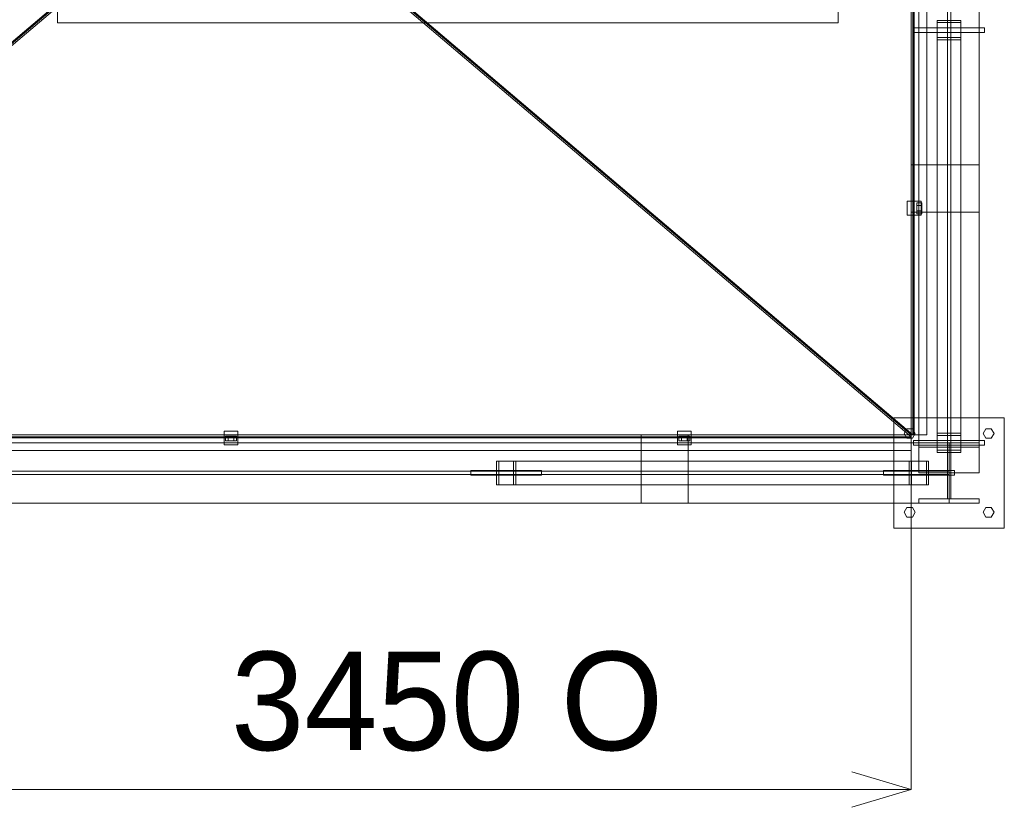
# Model space of a CAD drawing. Header units: millimetres. Extents: x -2233 to 61924, y -68080 to 6847.
# Tile 397 of 656: x 2538 to 5036, y -20670 to -18672. Entities that reach past the tile are written whole.
import ezdxf

# ---------------------------------------------------------------- set-up
doc = ezdxf.new("R2010")
doc.units = ezdxf.units.MM
doc.layers.add('COTAS_O', color=1, linetype='Continuous', lineweight=0)
doc.layers.add('superior_tolva', color=7, linetype='Continuous', lineweight=0)
doc.dimstyles.new('R19_100', dxfattribs={"dimtxt": 250, "dimasz": 150, "dimexe": 150, "dimexo": 80, "dimgap": 100, "dimtad": 1, "dimtih": 1, "dimtoh": 1, "dimdsep": 46, "dimcen": 0.09, "dimadec": 0, "dimazin": 0, "dimtfac": 1, "dimtdec": 4, "dimtofl": 0, "dimtmove": 0, "dimatfit": 3, "dimfxl": 1, "dimtolj": 1, "dimtzin": 0, "dimarcsym": 0})

# ---------------------------------------------------------------- blocks, each defined once
blk = doc.blocks.new('DIM_R27_36')
at = {"layer": 'COTAS_O'}
for p, q in [((1349.2, -19725), (1349.2, -20625)), ((4799.2, -19725), (4799.2, -20625)), ((1349.2, -20625), (1499.2, -20580)), ((4799.2, -20625), (4649.2, -20580)), ((1349.2, -20625), (4799.2, -20625)), ((1349.2, -20625), (1499.2, -20670)), ((4799.2, -20625), (4649.2, -20670))]:
    blk.add_line(p, q, dxfattribs=at)
blk.add_text('3450 O', height=250, dxfattribs=at).set_placement((3074.2, -20525))

msp = doc.modelspace()

# ---------------------------------------------------------------- linework, layer by layer
at = {"layer": 'superior_tolva'}
for p, q in [((4819.2, -19821.5), (4819.2, -16178.5)), ((4891.7, -19821.5), (4891.7, -16178.5)), ((4899.7, -16178.5), (4899.7, -19821.5)), ((4972.2, -16178.5), (4972.2, -19821.5)), ((4799.2, -19725), (4799.2, -16275)), ((4803.335, -16275), (4803.335, -19725)), ((4805.2, -19725), (4805.2, -16275)), ((4807.2, -19725), (4807.2, -16275)), ((4839.2, -16275), (4839.2, -19725)), ((1345.065, -19725), (2670.065, -18600)), ((2674.2, -18600), (1349.2, -19725)), ((1349.2, -19729.636), (2674.2, -18604.636)), ((3474.2, -18600), (4799.2, -19725)), ((3474.2, -18604.636), (4799.2, -19729.636)), ((4803.335, -19725), (3478.335, -18600)), ((2634.2, -18680), (2634.2, -18610)), ((4614.2, -18610), (4614.2, -18680)), ((2634.2, -18680), (2634.2, -18670)), ((4614.2, -18680), (2634.2, -18680)), ((4614.2, -18670), (4614.2, -18680)), ((4865.7, -19720.416), (4865.7, -18673.416)), ((4865.7, -18673.416), (4925.7, -18673.416)), ((4865.7, -18722.584), (4865.7, -18673.416)), ((4865.7, -19726.267), (4865.7, -18679.267)), ((4865.7, -18679.267), (4925.7, -18679.267)), ((4865.7, -18716.733), (4865.7, -18679.267)), ((4925.7, -18673.416), (4925.7, -19720.416)), ((4925.7, -18673.416), (4925.7, -18722.584)), ((4925.7, -18679.267), (4925.7, -19726.267)), ((4925.7, -18679.267), (4925.7, -18716.733)), ((4805.7, -18704), (4805.7, -18692)), ((4805.7, -18692), (4985.7, -18692)), ((4985.7, -18704), (4805.7, -18704)), ((4985.7, -18692), (4985.7, -18704)), ((4925.7, -18716.733), (4865.7, -18716.733)), ((4865.7, -18716.733), (4865.7, -19763.733)), ((4925.7, -18722.584), (4865.7, -18722.584)), ((4865.7, -18722.584), (4865.7, -19769.584)), ((4925.7, -19763.733), (4925.7, -18716.733)), ((4925.7, -19769.584), (4925.7, -18722.584)), ((4799.2, -19160), (4799.2, -19040)), ((4799.2, -19040), (4972.2, -19040)), ((4972.2, -19040), (4972.2, -19160)), ((4789.7, -19132.5), (4824.7, -19132.5)), ((4789.7, -19167.5), (4789.7, -19132.5)), ((4814.2, -19143), (4814.2, -19136)), ((4826.2, -19136), (4814.2, -19136)), ((4814.2, -19143), (4814.2, -19157)), ((4814.2, -19143), (4826.2, -19143)), ((4824.7, -19167.5), (4824.7, -19132.5)), ((4826.2, -19136), (4826.2, -19143)), ((4826.2, -19143), (4826.2, -19157)), ((4789.7, -19167.5), (4824.7, -19167.5)), ((4972.2, -19160), (4799.2, -19160)), ((4814.2, -19157), (4814.2, -19164)), ((4814.2, -19157), (4826.2, -19157)), ((4814.2, -19164), (4826.2, -19164)), ((4826.2, -19157), (4826.2, -19164)), ((4755.7, -19961.5), (4755.7, -19681.5)), ((4755.7, -19681.5), (5035.7, -19681.5)), ((5035.7, -19681.5), (5035.7, -19961.5)), ((1349.2, -19725), (4799.2, -19725)), ((4799.2, -19729.636), (1349.2, -19729.636)), ((3056.7, -19715.5), (3091.7, -19715.5)), ((3056.7, -19750.5), (3056.7, -19715.5)), ((3067.2, -19728), (3060.2, -19728)), ((3060.2, -19728), (3060.2, -19740)), ((3081.2, -19728), (3067.2, -19728)), ((3067.2, -19728), (3067.2, -19740)), ((3081.2, -19728), (3088.2, -19728)), ((3081.2, -19728), (3081.2, -19740)), ((3088.2, -19740), (3088.2, -19728)), ((3091.7, -19750.5), (3091.7, -19715.5)), ((4114.2, -19725), (4234.2, -19725)), ((4114.2, -19898), (4114.2, -19725)), ((4206.7, -19715.5), (4241.7, -19715.5)), ((4206.7, -19750.5), (4206.7, -19715.5)), ((4217.2, -19728), (4210.2, -19728)), ((4210.2, -19728), (4210.2, -19740)), ((4231.2, -19728), (4217.2, -19728)), ((4217.2, -19728), (4217.2, -19740)), ((4231.2, -19728), (4238.2, -19728)), ((4231.2, -19728), (4231.2, -19740)), ((4234.2, -19725), (4234.2, -19898)), ((4238.2, -19740), (4238.2, -19728)), ((4241.7, -19750.5), (4241.7, -19715.5)), ((4781.7, -19721.5), (4788.7, -19709.376)), ((4788.7, -19733.624), (4781.7, -19721.5)), ((4788.7, -19709.376), (4802.7, -19709.376)), ((4807.2, -19725), (4799.2, -19725)), ((4805.2, -19725), (4799.2, -19725)), ((4799.2, -19725), (4803.335, -19725)), ((4839.2, -19725), (4799.2, -19725)), ((4799.2, -19725), (4799.2, -19733)), ((4799.2, -19725), (4799.2, -19731)), ((4799.2, -19725), (4799.2, -19729.636)), ((4799.2, -19725), (4799.2, -19765)), ((4802.7, -19709.376), (4809.7, -19721.5)), ((4809.7, -19721.5), (4802.7, -19733.624)), ((4925.7, -19720.416), (4865.7, -19720.416)), ((4865.7, -19720.416), (4865.7, -19769.584)), ((4925.7, -19726.267), (4865.7, -19726.267)), ((4865.7, -19726.267), (4865.7, -19763.733)), ((4925.7, -19769.584), (4925.7, -19720.416)), ((4925.7, -19763.733), (4925.7, -19726.267)), ((4981.7, -19721.5), (4988.7, -19709.376)), ((4988.7, -19733.624), (4981.7, -19721.5)), ((4988.7, -19709.376), (5002.7, -19709.376)), ((5002.7, -19709.376), (5009.7, -19721.5)), ((5009.7, -19721.5), (5002.7, -19733.624)), ((1252.7, -19745), (4895.7, -19745)), ((1349.2, -19731), (4799.2, -19731)), ((1349.2, -19733), (4799.2, -19733)), ((3056.7, -19750.5), (3091.7, -19750.5)), ((3067.2, -19740), (3060.2, -19740)), ((3081.2, -19740), (3067.2, -19740)), ((3088.2, -19740), (3081.2, -19740)), ((4206.7, -19750.5), (4241.7, -19750.5)), ((4217.2, -19740), (4210.2, -19740)), ((4231.2, -19740), (4217.2, -19740)), ((4238.2, -19740), (4231.2, -19740)), ((4802.7, -19733.624), (4788.7, -19733.624)), ((4805.7, -19751), (4805.7, -19739)), ((4805.7, -19739), (4985.7, -19739)), ((4985.7, -19751), (4805.7, -19751)), ((4819.2, -19745), (4972.2, -19745)), ((4819.2, -19756), (4819.2, -19745)), ((4895.7, -19745), (4895.7, -19898)), ((4972.2, -19756), (4972.2, -19745)), ((4985.7, -19739), (4985.7, -19751)), ((5002.7, -19733.624), (4988.7, -19733.624)), ((4799.2, -19765), (1349.2, -19765)), ((4819.2, -19756), (4972.2, -19756)), ((4865.7, -19763.733), (4925.7, -19763.733)), ((4865.7, -19769.584), (4925.7, -19769.584)), ((4891.7, -19756), (4899.7, -19756)), ((4891.7, -19887), (4891.7, -19756)), ((4899.7, -19887), (4899.7, -19756)), ((3747.616, -19851.5), (3747.616, -19791.5)), ((3747.616, -19791.5), (4794.616, -19791.5)), ((3747.616, -19791.5), (3796.784, -19791.5)), ((3753.467, -19851.5), (3753.467, -19791.5)), ((3753.467, -19791.5), (4800.467, -19791.5)), ((3753.467, -19791.5), (3790.933, -19791.5)), ((4837.933, -19791.5), (3790.933, -19791.5)), ((3790.933, -19791.5), (3790.933, -19851.5)), ((4843.784, -19791.5), (3796.784, -19791.5)), ((3796.784, -19791.5), (3796.784, -19851.5)), ((4794.616, -19791.5), (4794.616, -19851.5)), ((4843.784, -19791.5), (4794.616, -19791.5)), ((4800.467, -19791.5), (4800.467, -19851.5)), ((4837.933, -19791.5), (4800.467, -19791.5)), ((4837.933, -19851.5), (4837.933, -19791.5)), ((4843.784, -19851.5), (4843.784, -19791.5)), ((1252.7, -19817.5), (4895.7, -19817.5)), ((4895.7, -19825.5), (1252.7, -19825.5)), ((3682.2, -19827.5), (3682.2, -19815.5)), ((3682.2, -19815.5), (3862.2, -19815.5)), ((3862.2, -19827.5), (3682.2, -19827.5)), ((3862.2, -19815.5), (3862.2, -19827.5)), ((4729.2, -19827.5), (4729.2, -19815.5)), ((4729.2, -19815.5), (4909.2, -19815.5)), ((4909.2, -19827.5), (4729.2, -19827.5)), ((4972.2, -19821.5), (4819.2, -19821.5)), ((4899.7, -19821.5), (4891.7, -19821.5)), ((4895.7, -19817.5), (4895.7, -19825.5)), ((4909.2, -19815.5), (4909.2, -19827.5)), ((4794.616, -19851.5), (3747.616, -19851.5)), ((3796.784, -19851.5), (3747.616, -19851.5)), ((4800.467, -19851.5), (3753.467, -19851.5)), ((3790.933, -19851.5), (3753.467, -19851.5)), ((3790.933, -19851.5), (4837.933, -19851.5)), ((3796.784, -19851.5), (4843.784, -19851.5)), ((4794.616, -19851.5), (4843.784, -19851.5)), ((4800.467, -19851.5), (4837.933, -19851.5)), ((4895.7, -19898), (1252.7, -19898)), ((4234.2, -19898), (4114.2, -19898)), ((4819.2, -19887), (4972.2, -19887)), ((4819.2, -19898), (4819.2, -19887)), ((4819.2, -19898), (4972.2, -19898)), ((4891.7, -19887), (4899.7, -19887)), ((4972.2, -19898), (4972.2, -19887)), ((4781.7, -19921.5), (4788.7, -19909.376)), ((4788.7, -19933.624), (4781.7, -19921.5)), ((4788.7, -19909.376), (4802.7, -19909.376)), ((4802.7, -19909.376), (4809.7, -19921.5)), ((4809.7, -19921.5), (4802.7, -19933.624)), ((4981.7, -19921.5), (4988.7, -19909.376)), ((4988.7, -19933.624), (4981.7, -19921.5)), ((4988.7, -19909.376), (5002.7, -19909.376)), ((5002.7, -19909.376), (5009.7, -19921.5)), ((5009.7, -19921.5), (5002.7, -19933.624)), ((4802.7, -19933.624), (4788.7, -19933.624)), ((5002.7, -19933.624), (4988.7, -19933.624)), ((5035.7, -19961.5), (4755.7, -19961.5))]:
    msp.add_line(p, q, dxfattribs=at)

# ---------------------------------------------------------------- dimensions: what is measured, and where the dimension line sits
at = {"layer": 'COTAS_O'}
dim = msp.add_aligned_dim(p1=(1349.2, -19725), p2=(4799.2, -19725), distance=-900, text='<> O', dimstyle='R19_100', dxfattribs=at)
dim.commit()
dim.dimension.update_dxf_attribs({"geometry": 'DIM_R27_36', "text_midpoint": (3074.2, -20625)})

doc.saveas('drawing.dxf')
